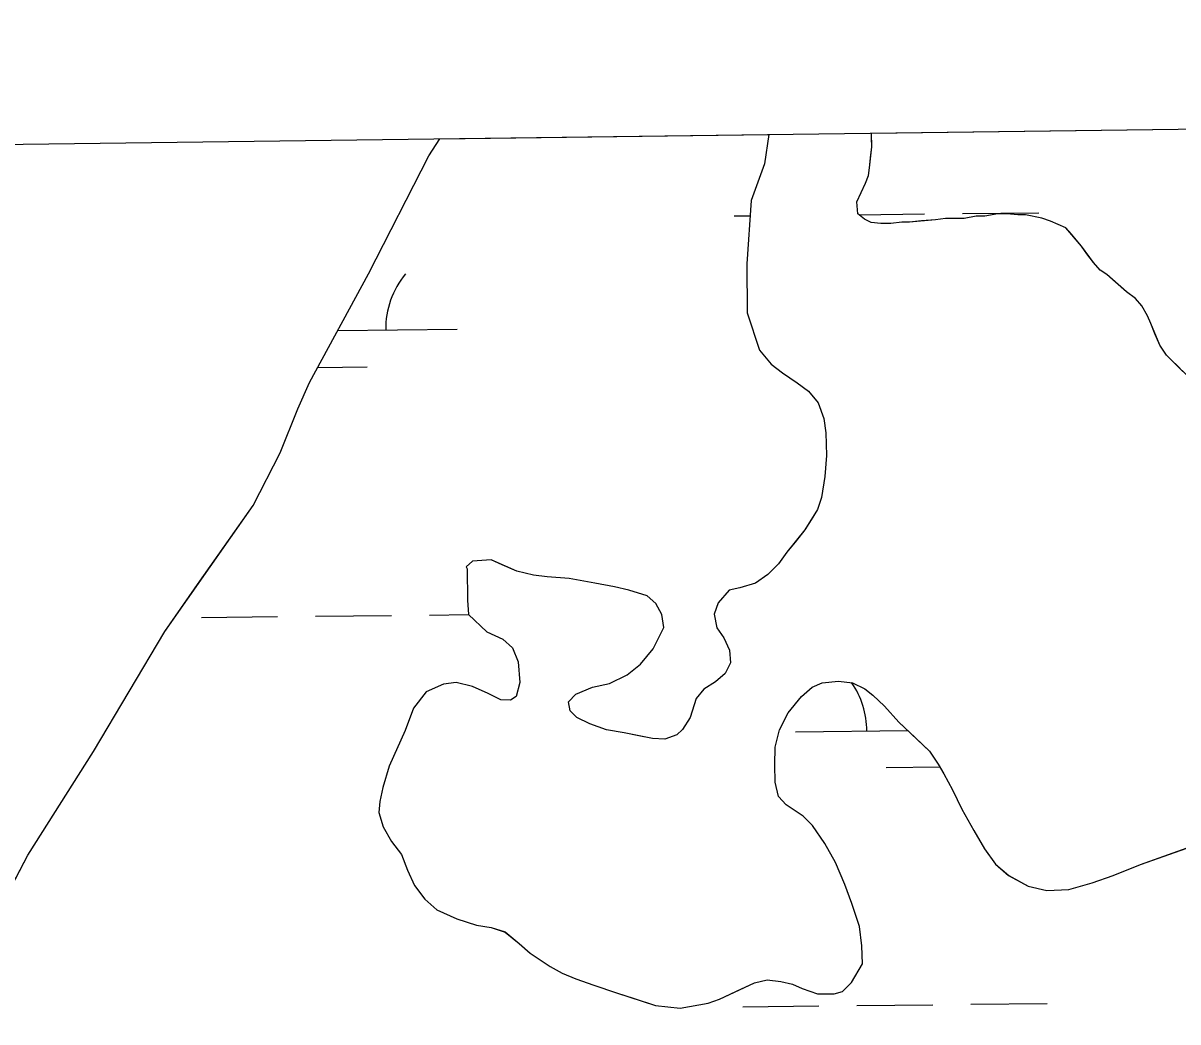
# Model space of a CAD drawing. Extents: x 3734862 to 3772949, y 391520 to 417239.
# Drawn here: x 3751336.9 to 3751822.5, y 414827.3 to 415247.5 of the extents above; entities that cross this region are included whole.
import ezdxf

# ---------------------------------------------------------------- set-up
doc = ezdxf.new("R2010")
doc.units = 0
for name, color, linetype in [('V-GRID-FRAM', 7, 'Continuous'), ('V-TOPO-SHOR', 7, 'Continuous'), ('V-WETL-SWMP', 7, 'Continuous')]:
    doc.layers.add(name, color=color, linetype=linetype)

msp = doc.modelspace()

# ---------------------------------------------------------------- linework, layer by layer
at = {"layer": 'V-GRID-FRAM'}
msp.add_lwpolyline([(3738832.32, 415033.81), (3770599.18, 415447.36), (3770843.79, 397266.59), (3739061.07, 396852.84), (3738832.32, 415033.81)], dxfattribs=at)
at = {"layer": 'V-TOPO-SHOR'}
for points in [[(3751650.45, 415200.68), (3751648.6, 415188.31), (3751643.06, 415172.9), (3751641.29, 415146.23), (3751641.42, 415125.6), (3751646.58, 415109.87), (3751651.48, 415104.07), (3751656.18, 415100.4), (3751662.43, 415096.16), (3751667.12, 415092.69), (3751671.24, 415087.85), (3751673.62, 415081.25), (3751674.44, 415075.22), (3751674.69, 415065.69), (3751673.97, 415056.73), (3751672.67, 415047.97), (3751670.95, 415042.9), (3751668.25, 415038.6), (3751665.55, 415034.3), (3751661.5, 415029.21), (3751658.02, 415024.91), (3751654.55, 415020.02), (3751650.11, 415015.52), (3751644.87, 415011.98), (3751638.27, 415009.99), (3751633.8, 415008.99), (3751629.16, 415003.7), (3751627.45, 414998.83), (3751628.65, 414993.19), (3751631.6, 414988.93), (3751633.96, 414983.69), (3751634.39, 414978.44), (3751632.08, 414973.95), (3751628.02, 414970.42), (3751623.17, 414967.27), (3751619.89, 414963.36), (3751617.41, 414955.37), (3751614.14, 414950.29), (3751611.81, 414948.13), (3751606.77, 414946.35), (3751601.51, 414946.51), (3751595.08, 414947.83), (3751589.62, 414948.96), (3751582.22, 414950.28), (3751575.2, 414952.76), (3751569.73, 414955.45), (3751566.99, 414958.16), (3751566.19, 414962.04), (3751569.28, 414965.18), (3751576.27, 414968.14), (3751583.46, 414969.74), (3751590.83, 414973.29), (3751596.44, 414977.81), (3751601.85, 414984.26)], [(3751687.44, 415172.39), (3751691.07, 415180.24), (3751692.43, 415183.47), (3751692.87, 415186.7), (3751693.3, 415190.84), (3751693.73, 415195.45), (3751693.71, 415199.13), (3751693.69, 415201.25)], [(3751324.87, 414870.83), (3751338.89, 414897.55), (3751366.4, 414941.07), (3751396.4, 414991.61), (3751411.23, 415012.7), (3751433.57, 415044.53), (3751444.9, 415066.76), (3751452.36, 415085.28), (3751457.34, 415096.39), (3751482.13, 415142.03), (3751507.46, 415191.76), (3751512.16, 415198.88)], [(3751824.61, 415101.01), (3751822.3, 415103.29), (3751819.98, 415105.58), (3751817.66, 415107.86), (3751814.88, 415111.99), (3751813, 415116.58), (3751811.13, 415121.17), (3751809.73, 415124.39), (3751807.4, 415128.52), (3751804.62, 415131.72), (3751800.92, 415134.46), (3751796.29, 415138.57), (3751792.59, 415141.77), (3751789.81, 415143.59), (3751787.03, 415146.8), (3751784.25, 415150.46), (3751781.92, 415153.67), (3751777.75, 415158.71), (3751775.43, 415161.45), (3751768.97, 415164.17), (3751765.27, 415165.53), (3751758.36, 415166.87), (3751755.14, 415166.85), (3751750.54, 415167.28), (3751746.85, 415167.25), (3751741.33, 415166.3), (3751737.65, 415166.27), (3751732.59, 415165.32), (3751729.37, 415165.3), (3751724.77, 415165.27), (3751720.63, 415164.78), (3751714.65, 415164.28), (3751709.59, 415163.79), (3751706.37, 415163.77), (3751701.77, 415163.28), (3751697.62, 415163.25), (3751693.48, 415163.69), (3751690.71, 415165.05), (3751687.93, 415167.33), (3751687.44, 415172.39)], [(3751601.85, 414984.26), (3751606.27, 414993.24), (3751605.46, 414998.69), (3751602.9, 415003.34), (3751599.37, 415006.63), (3751591.57, 415008.91), (3751585.53, 415010.43), (3751577.35, 415011.93), (3751566.44, 415013.81), (3751557.29, 415014.53), (3751551.44, 415015.27), (3751544.43, 415016.98), (3751538.38, 415019.66), (3751533.69, 415021.77), (3751525.91, 415021.14), (3751523.21, 415018.79), (3751523.6, 415018.01), (3751523.68, 415004.78), (3751524.11, 414998.75), (3751531.94, 414991.4), (3751538.58, 414988.33), (3751542.69, 414984.66), (3751545.06, 414978.84), (3751545.7, 414970.08), (3751544.18, 414964.24), (3751541.86, 414962.66), (3751537.77, 414962.83), (3751532.5, 414965.52), (3751525.87, 414968.4), (3751519.04, 414970.11), (3751513.6, 414969.49), (3751506.42, 414966.14), (3751501.01, 414959.29), (3751497.57, 414949.93), (3751490.86, 414934.9), (3751488.19, 414925.93), (3751486.87, 414920.08), (3751486.51, 414915.41), (3751488.3, 414909.39), (3751491.84, 414903.18), (3751495.96, 414897.76), (3751498.53, 414891.16), (3751501.49, 414884.76), (3751505.81, 414878.95), (3751510.9, 414874.5), (3751519.29, 414870.67), (3751527.48, 414868), (3751533.72, 414867.06), (3751539.57, 414865.16), (3751545.44, 414860.33), (3751550.13, 414856.27), (3751558.54, 414850.68), (3751563.61, 414847.79), (3751569.27, 414845.5), (3751576.88, 414842.82), (3751586.44, 414839.57), (3751593.46, 414837.28), (3751602.82, 414834.23), (3751613.14, 414833.13), (3751625, 414835.15), (3751629.66, 414836.93), (3751638.97, 414841.27), (3751644.4, 414843.84), (3751649.84, 414845.04), (3751655.49, 414844.3), (3751660.36, 414843.16), (3751664.46, 414841.44), (3751670.9, 414839.14), (3751677.9, 414839.19), (3751681.4, 414840.19), (3751685.27, 414843.91), (3751689.89, 414851.72), (3751689.64, 414859.31), (3751688.62, 414867.48), (3751685.44, 414877.19), (3751682.47, 414885.15), (3751678.52, 414894.46), (3751673.99, 414902.41), (3751668.89, 414909.97), (3751664.97, 414913.83), (3751657.74, 414918.65), (3751654.6, 414922.13), (3751653.2, 414928.16), (3751652.96, 414935.55), (3751653.1, 414942.95), (3751655, 414950.16), (3751658.65, 414957.39), (3751664.25, 414964.23), (3751668.71, 414968.15), (3751672.97, 414969.93), (3751679.78, 414970.75), (3751685.62, 414970.01), (3751690.89, 414967.52), (3751694.22, 414964.82), (3751699.11, 414960.18), (3751705.19, 414953.4), (3751712.04, 414947.03), (3751718.11, 414941.23), (3751721.65, 414935.8), (3751724.01, 414931.73), (3751727.75, 414924.94)], [(3751727.75, 414924.94), (3751731.7, 414916.79), (3751736.62, 414907.87), (3751741.15, 414900.12), (3751745.86, 414893.73), (3751751.33, 414888.9), (3751759.54, 414884.47), (3751767.33, 414882.58), (3751776.67, 414883.03), (3751786.39, 414885.81), (3751795.32, 414888.98), (3751806.77, 414893.53), (3751852.4, 414909.79)]]:
    msp.add_lwpolyline(points, dxfattribs=at)
at = {"layer": 'V-WETL-SWMP'}
for p, q in [((3751693.7, 415201.25), (3752016.53, 415205.45)), ((3751512.16, 415198.88), (3751650.46, 415200.68)), ((3751650.46, 415200.68), (3751648.6, 415188.31)), ((3751693.73, 415195.45), (3751693.7, 415201.25)), ((3751507.46, 415191.76), (3751512.16, 415198.88)), ((3751692.87, 415186.7), (3751693.73, 415195.45)), ((3751482.13, 415142.03), (3751507.46, 415191.76)), ((3751648.6, 415188.31), (3751643.06, 415172.9)), ((3751692.43, 415183.47), (3751692.87, 415186.7)), ((3751691.07, 415180.24), (3751692.43, 415183.47)), ((3751687.44, 415172.39), (3751691.07, 415180.24)), ((3751643.06, 415172.9), (3751641.29, 415146.23)), ((3751687.93, 415167.33), (3751687.44, 415172.39)), ((3751635.96, 415166.39), (3751642.63, 415166.46)), ((3751690.71, 415165.05), (3751687.93, 415167.33)), ((3751688.41, 415166.94), (3751715.96, 415167.23)), ((3751731.96, 415167.4), (3751763.96, 415167.74)), ((3751737.65, 415166.27), (3751732.59, 415165.32)), ((3751741.33, 415166.3), (3751737.65, 415166.27)), ((3751746.85, 415167.25), (3751741.33, 415166.3)), ((3751750.53, 415167.28), (3751746.85, 415167.25)), ((3751755.14, 415166.85), (3751750.53, 415167.28)), ((3751758.36, 415166.87), (3751755.14, 415166.85)), ((3751765.27, 415165.53), (3751758.36, 415166.87)), ((3751693.48, 415163.69), (3751690.71, 415165.05)), ((3751697.62, 415163.25), (3751693.48, 415163.69)), ((3751701.77, 415163.28), (3751697.62, 415163.25)), ((3751706.37, 415163.77), (3751701.77, 415163.28)), ((3751709.59, 415163.79), (3751706.37, 415163.77)), ((3751720.63, 415164.78), (3751709.59, 415163.79)), ((3751724.77, 415165.27), (3751720.63, 415164.78)), ((3751732.59, 415165.32), (3751724.77, 415165.27)), ((3751768.97, 415164.17), (3751765.27, 415165.53)), ((3751775.43, 415161.45), (3751768.97, 415164.17)), ((3751781.92, 415153.67), (3751775.43, 415161.45)), ((3751787.03, 415146.8), (3751781.92, 415153.67)), ((3751789.81, 415143.59), (3751787.03, 415146.8)), ((3751457.34, 415096.39), (3751482.13, 415142.03)), ((3751641.29, 415146.23), (3751641.42, 415125.6)), ((3751792.59, 415141.77), (3751789.81, 415143.59)), ((3751800.92, 415134.46), (3751792.59, 415141.77)), ((3751804.62, 415131.72), (3751800.92, 415134.46)), ((3751807.4, 415128.52), (3751804.62, 415131.72)), ((3751809.73, 415124.39), (3751807.4, 415128.52)), ((3751641.42, 415125.6), (3751646.58, 415109.87)), ((3751811.13, 415121.17), (3751809.73, 415124.39)), ((3751469.18, 415118.19), (3751519.4, 415118.72)), ((3751469.4, 415118.19), (3751469.39, 415118.58)), ((3751814.87, 415111.99), (3751811.13, 415121.17)), ((3751646.58, 415109.87), (3751651.48, 415104.07)), ((3751817.66, 415107.87), (3751814.87, 415111.99)), ((3751651.48, 415104.07), (3751656.18, 415100.4)), ((3751830.63, 415095.06), (3751817.66, 415107.87)), ((3751460.76, 415102.67), (3751481.56, 415102.89)), ((3751656.18, 415100.4), (3751662.43, 415096.16)), ((3751452.36, 415085.28), (3751457.34, 415096.39)), ((3751662.43, 415096.16), (3751667.12, 415092.69)), ((3751667.12, 415092.69), (3751671.24, 415087.85)), ((3751444.9, 415066.76), (3751452.36, 415085.28)), ((3751671.24, 415087.85), (3751673.62, 415081.25)), ((3751673.62, 415081.25), (3751674.44, 415075.22)), ((3751674.44, 415075.22), (3751674.69, 415065.69)), ((3751433.57, 415044.53), (3751444.9, 415066.76)), ((3751674.69, 415065.69), (3751673.97, 415056.73)), ((3751673.97, 415056.73), (3751672.67, 415047.96)), ((3751672.67, 415047.96), (3751670.95, 415042.89)), ((3751396.4, 414991.61), (3751433.57, 415044.53)), ((3751670.95, 415042.89), (3751665.55, 415034.3)), ((3751665.55, 415034.3), (3751658.02, 415024.91)), ((3751525.91, 415021.14), (3751523.2, 415018.78)), ((3751533.69, 415021.77), (3751525.91, 415021.14)), ((3751544.43, 415016.98), (3751533.69, 415021.77)), ((3751658.02, 415024.91), (3751654.55, 415020.02)), ((3751523.2, 415018.78), (3751523.6, 415018.01)), ((3751523.6, 415018.01), (3751523.68, 415004.78)), ((3751551.44, 415015.27), (3751544.43, 415016.98)), ((3751654.55, 415020.02), (3751650.11, 415015.52)), ((3751557.29, 415014.53), (3751551.44, 415015.27)), ((3751566.44, 415013.81), (3751557.29, 415014.53)), ((3751577.35, 415011.93), (3751566.44, 415013.81)), ((3751585.53, 415010.43), (3751577.35, 415011.93)), ((3751644.88, 415011.98), (3751638.27, 415009.99)), ((3751650.11, 415015.52), (3751644.88, 415011.98)), ((3751591.57, 415008.91), (3751585.53, 415010.43)), ((3751599.37, 415006.63), (3751591.57, 415008.91)), ((3751602.9, 415003.34), (3751599.37, 415006.63)), ((3751633.8, 415008.99), (3751629.17, 415003.7)), ((3751638.27, 415009.99), (3751633.8, 415008.99)), ((3751523.68, 415004.78), (3751524.11, 414998.75)), ((3751605.46, 414998.69), (3751602.9, 415003.34)), ((3751629.17, 415003.7), (3751627.45, 414998.83)), ((3751411.83, 414997.51), (3751443.82, 414997.85)), ((3751459.82, 414998.02), (3751491.82, 414998.35)), ((3751507.82, 414998.52), (3751524.17, 414998.7)), ((3751524.11, 414998.75), (3751531.94, 414991.4)), ((3751606.27, 414993.24), (3751605.46, 414998.69)), ((3751627.45, 414998.83), (3751628.65, 414993.19)), ((3751366.4, 414941.07), (3751396.4, 414991.61)), ((3751531.94, 414991.4), (3751538.58, 414988.33)), ((3751601.85, 414984.26), (3751606.27, 414993.24)), ((3751628.65, 414993.19), (3751631.6, 414988.93)), ((3751538.58, 414988.33), (3751542.69, 414984.66)), ((3751631.6, 414988.93), (3751633.96, 414983.69)), ((3751542.69, 414984.66), (3751545.06, 414978.84)), ((3751596.44, 414977.81), (3751601.85, 414984.26)), ((3751633.96, 414983.69), (3751634.39, 414978.44)), ((3751545.06, 414978.84), (3751545.7, 414970.08)), ((3751590.83, 414973.29), (3751596.44, 414977.81)), ((3751634.39, 414978.44), (3751632.08, 414973.95)), ((3751583.46, 414969.74), (3751590.83, 414973.29)), ((3751632.08, 414973.95), (3751628.02, 414970.42)), ((3751513.6, 414969.49), (3751506.42, 414966.13)), ((3751519.04, 414970.11), (3751513.6, 414969.49)), ((3751525.86, 414968.4), (3751519.04, 414970.11)), ((3751532.5, 414965.52), (3751525.86, 414968.4)), ((3751545.7, 414970.08), (3751544.18, 414964.24)), ((3751569.28, 414965.18), (3751576.27, 414968.14)), ((3751576.27, 414968.14), (3751583.46, 414969.74)), ((3751623.17, 414967.27), (3751619.89, 414963.36)), ((3751628.02, 414970.42), (3751623.17, 414967.27)), ((3751664.25, 414964.23), (3751668.7, 414968.15)), ((3751668.7, 414968.15), (3751672.97, 414969.93)), ((3751672.97, 414969.93), (3751679.78, 414970.75)), ((3751679.78, 414970.75), (3751685.62, 414970.01)), ((3751685.62, 414970.01), (3751690.89, 414967.52)), ((3751690.89, 414967.52), (3751694.22, 414964.81)), ((3751506.42, 414966.13), (3751501.01, 414959.29)), ((3751537.77, 414962.83), (3751532.5, 414965.52)), ((3751541.86, 414962.66), (3751537.77, 414962.83)), ((3751544.18, 414964.24), (3751541.86, 414962.66)), ((3751566.19, 414962.04), (3751569.28, 414965.18)), ((3751619.89, 414963.36), (3751617.41, 414955.37)), ((3751658.65, 414957.38), (3751664.25, 414964.23)), ((3751694.22, 414964.81), (3751699.11, 414960.17)), ((3751501.01, 414959.29), (3751497.57, 414949.93)), ((3751566.99, 414958.16), (3751566.19, 414962.04)), ((3751569.73, 414955.45), (3751566.99, 414958.16)), ((3751655, 414950.16), (3751658.65, 414957.38)), ((3751699.11, 414960.17), (3751705.19, 414953.4)), ((3751575.2, 414952.76), (3751569.73, 414955.45)), ((3751582.22, 414950.28), (3751575.2, 414952.76)), ((3751617.41, 414955.37), (3751614.14, 414950.29)), ((3751705.19, 414953.4), (3751718.11, 414941.23)), ((3751497.57, 414949.93), (3751490.86, 414934.9)), ((3751589.62, 414948.96), (3751582.22, 414950.28)), ((3751601.51, 414946.51), (3751589.62, 414948.96)), ((3751611.81, 414948.13), (3751606.77, 414946.35)), ((3751614.14, 414950.29), (3751611.81, 414948.13)), ((3751653.1, 414942.95), (3751655, 414950.16)), ((3751661.66, 414949.4), (3751708.9, 414949.9)), ((3751606.77, 414946.35), (3751601.51, 414946.51)), ((3751652.96, 414935.55), (3751653.1, 414942.95)), ((3751338.88, 414897.55), (3751366.4, 414941.07)), ((3751718.11, 414941.23), (3751721.65, 414935.8)), ((3751490.86, 414934.9), (3751488.19, 414925.93)), ((3751653.2, 414928.16), (3751652.96, 414935.55)), ((3751699.82, 414934.37), (3751722.34, 414934.61)), ((3751721.65, 414935.8), (3751724.01, 414931.73)), ((3751724.01, 414931.73), (3751727.75, 414924.94)), ((3751488.19, 414925.93), (3751486.87, 414920.08)), ((3751654.6, 414922.13), (3751653.2, 414928.16)), ((3751727.75, 414924.94), (3751731.7, 414916.79)), ((3751486.87, 414920.08), (3751486.51, 414915.41)), ((3751657.74, 414918.65), (3751654.6, 414922.13)), ((3751664.97, 414913.83), (3751657.74, 414918.65)), ((3751486.51, 414915.41), (3751488.3, 414909.39)), ((3751668.88, 414909.97), (3751664.97, 414913.83)), ((3751731.7, 414916.79), (3751736.62, 414907.87)), ((3751488.3, 414909.39), (3751491.84, 414903.18)), ((3751673.99, 414902.41), (3751668.88, 414909.97)), ((3751806.77, 414893.53), (3751852.4, 414909.79)), ((3751736.62, 414907.87), (3751741.15, 414900.12)), ((3751491.84, 414903.18), (3751495.96, 414897.76)), ((3751678.52, 414894.46), (3751673.99, 414902.41)), ((3751741.15, 414900.12), (3751745.86, 414893.73)), ((3751324.87, 414870.83), (3751338.88, 414897.55)), ((3751495.96, 414897.76), (3751498.53, 414891.16)), ((3751682.47, 414885.15), (3751678.52, 414894.46)), ((3751498.53, 414891.16), (3751501.49, 414884.76)), ((3751745.86, 414893.73), (3751751.34, 414888.9)), ((3751795.32, 414888.99), (3751806.77, 414893.53)), ((3751501.49, 414884.76), (3751505.81, 414878.95)), ((3751685.44, 414877.19), (3751682.47, 414885.15)), ((3751751.34, 414888.9), (3751759.54, 414884.47)), ((3751776.67, 414883.03), (3751786.39, 414885.81)), ((3751786.39, 414885.81), (3751795.32, 414888.99)), ((3751759.54, 414884.47), (3751767.33, 414882.58)), ((3751767.33, 414882.58), (3751776.67, 414883.03)), ((3751505.81, 414878.95), (3751510.9, 414874.5)), ((3751688.62, 414867.48), (3751685.44, 414877.19)), ((3751510.9, 414874.5), (3751519.29, 414870.67)), ((3751519.29, 414870.67), (3751527.48, 414868)), ((3751527.48, 414868), (3751533.72, 414867.06)), ((3751533.72, 414867.06), (3751539.57, 414865.15)), ((3751539.57, 414865.15), (3751545.44, 414860.33)), ((3751689.64, 414859.31), (3751688.62, 414867.48)), ((3751545.44, 414860.33), (3751550.13, 414856.27)), ((3751550.13, 414856.27), (3751558.54, 414850.68)), ((3751689.89, 414851.72), (3751689.64, 414859.31)), ((3751558.54, 414850.68), (3751563.61, 414847.79)), ((3751685.27, 414843.91), (3751689.89, 414851.72)), ((3751563.61, 414847.79), (3751569.27, 414845.5)), ((3751569.27, 414845.5), (3751576.88, 414842.82)), ((3751576.88, 414842.82), (3751586.44, 414839.57)), ((3751629.66, 414836.93), (3751644.4, 414843.84)), ((3751644.4, 414843.84), (3751649.84, 414845.04)), ((3751649.84, 414845.04), (3751655.49, 414844.3)), ((3751655.49, 414844.3), (3751660.36, 414843.16)), ((3751660.36, 414843.16), (3751664.46, 414841.44)), ((3751664.46, 414841.44), (3751670.9, 414839.14)), ((3751681.4, 414840.18), (3751685.27, 414843.91)), ((3751586.44, 414839.57), (3751602.82, 414834.23)), ((3751625, 414835.15), (3751629.66, 414836.93)), ((3751670.9, 414839.14), (3751677.9, 414839.19)), ((3751677.9, 414839.19), (3751681.4, 414840.18)), ((3751602.82, 414834.23), (3751613.14, 414833.13)), ((3751613.14, 414833.13), (3751625, 414835.15)), ((3751639.48, 414833.73), (3751671.47, 414834.07)), ((3751687.47, 414834.24), (3751719.47, 414834.58)), ((3751735.47, 414834.74), (3751767.47, 414835.08))]:
    msp.add_line(p, q, dxfattribs=at)
for centre, start, end in [((3751524.63, 415119.25), 139.8334, 181.377), ((3751656.42, 414949.82), 359.8334, 35.036)]:
    msp.add_arc(centre, 35.25, start, end, dxfattribs=at)

doc.saveas('drawing.dxf')
